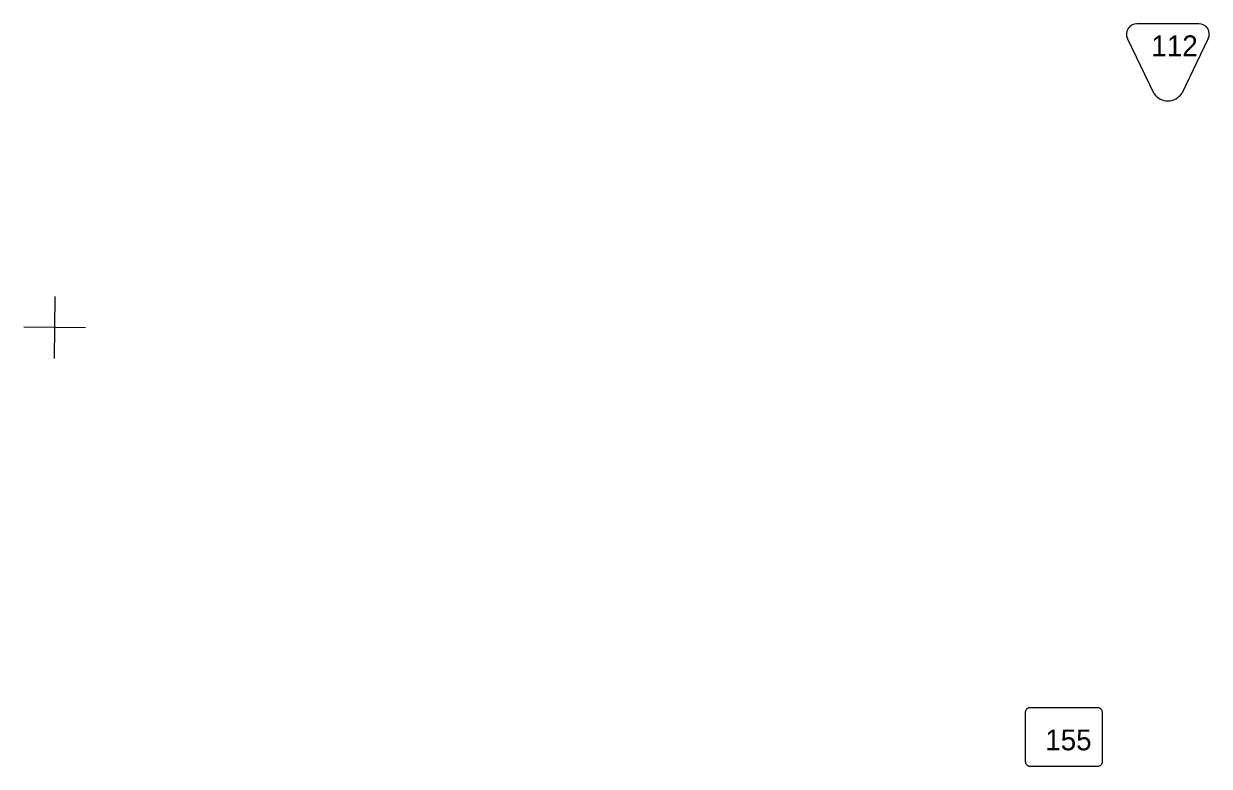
# Model space of a CAD drawing. Extents: x 1612280 to 1883141, y 560852 to 780851.
# Drawn here: x 1697662 to 1718749, y 691150 to 704355 of the extents above; entities that cross this region are included whole.
import ezdxf

# ---------------------------------------------------------------- set-up
doc = ezdxf.new("R2010")
doc.units = 0
for name, color, linetype in [('DESIGN - ROW - Easement Linework and Patterning', 7, 'Continuous'), ('DESIGN - ROW - Slope Lines', 7, 'Continuous'), ('SURVEY - DRAINAGE - Bridge Hydraulic Data - Points - Locators', 7, 'Continuous')]:
    doc.layers.add(name, color=color, linetype=linetype)

msp = doc.modelspace()

# ---------------------------------------------------------------- linework, layer by layer
at = {"layer": 'DESIGN - ROW - Easement Linework and Patterning'}
for p, q in [((1718564, 704355), (1717460, 704355)), ((1718564, 704355), (1717460, 704355)), ((1717768, 703109), (1717293, 704090)), ((1717768, 703109), (1717293, 704090)), ((1718731, 704090), (1718258, 703112)), ((1718731, 704090), (1718258, 703112))]:
    msp.add_line(p, q, dxfattribs=at)
for centre, radius, start, end in [((1717460, 704170), 185, 90.0012, 205.8236), ((1717460, 704170), 185, 90.0012, 205.8236), ((1718564, 704170), 185, 334.1799, 90.0012), ((1718564, 704170), 185, 334.1799, 90.0012), ((1718012, 703281), 298, 215.137, 325.5451), ((1718012, 703281), 298, 215.137, 325.5451)]:
    msp.add_arc(centre, radius, start, end, dxfattribs=at)
at = {"layer": 'DESIGN - ROW - Slope Lines'}
msp.add_line((1715475, 692091), (1715475, 691259), dxfattribs=at)
msp.add_line((1715475, 692091), (1715475, 691259), dxfattribs=at)
for points in [[(1716848, 692080), (1716848, 692088), (1716848, 692096), (1716847, 692111), (1716846, 692121), (1716844, 692132), (1716842, 692138), (1716839, 692145), (1716834, 692152), (1716829, 692159), (1716824, 692165), (1716818, 692170), (1716813, 692174), (1716807, 692179), (1716802, 692182), (1716794, 692186), (1716788, 692188), (1716780, 692189), (1716771, 692191), (1716763, 692191), (1716754, 692192), (1716742, 692192), (1716733, 692191), (1715575, 692192), (1715566, 692192), (1715556, 692191), (1715546, 692190), (1715537, 692189), (1715533, 692187), (1715526, 692184), (1715519, 692181), (1715514, 692178), (1715505, 692171), (1715499, 692165), (1715494, 692159), (1715490, 692154), (1715484, 692144), (1715481, 692137), (1715479, 692132), (1715478, 692128), (1715478, 692125), (1715477, 692117), (1715476, 692108), (1715475, 692100), (1715475, 692093), (1715475, 692075)], [(1716848, 692080), (1716848, 692088), (1716848, 692096), (1716847, 692111), (1716846, 692121), (1716844, 692132), (1716842, 692138), (1716839, 692145), (1716834, 692152), (1716829, 692159), (1716824, 692165), (1716818, 692170), (1716813, 692174), (1716807, 692179), (1716802, 692182), (1716794, 692186), (1716788, 692188), (1716780, 692189), (1716771, 692191), (1716763, 692191), (1716754, 692192), (1716742, 692192), (1716733, 692191), (1715575, 692192), (1715566, 692192), (1715556, 692191), (1715546, 692190), (1715537, 692189), (1715533, 692187), (1715526, 692184), (1715519, 692181), (1715514, 692178), (1715505, 692171), (1715499, 692165), (1715494, 692159), (1715490, 692154), (1715484, 692144), (1715481, 692137), (1715479, 692132), (1715478, 692128), (1715478, 692125), (1715477, 692117), (1715476, 692108), (1715475, 692100), (1715475, 692093), (1715475, 692075)], [(1716738, 691150), (1716759, 691150), (1716776, 691150), (1716786, 691153), (1716798, 691157), (1716810, 691164), (1716819, 691171), (1716827, 691179), (1716833, 691187), (1716839, 691196), (1716842, 691204), (1716845, 691211), (1716847, 691219), (1716847, 691227), (1716848, 691237), (1716848, 691260), (1716848, 692080)], [(1716738, 691150), (1716759, 691150), (1716776, 691150), (1716786, 691153), (1716798, 691157), (1716810, 691164), (1716819, 691171), (1716827, 691179), (1716833, 691187), (1716839, 691196), (1716842, 691204), (1716845, 691211), (1716847, 691219), (1716847, 691227), (1716848, 691237), (1716848, 691260), (1716848, 692080)], [(1715475, 691259), (1715475, 691250), (1715476, 691240), (1715477, 691230), (1715478, 691221), (1715479, 691212), (1715482, 691204), (1715485, 691197), (1715490, 691190), (1715495, 691182), (1715501, 691176), (1715508, 691169), (1715515, 691164), (1715523, 691160), (1715532, 691156), (1715541, 691152), (1715548, 691152), (1715563, 691150), (1715582, 691150), (1716738, 691150)], [(1715475, 691259), (1715475, 691250), (1715476, 691240), (1715477, 691230), (1715478, 691221), (1715479, 691212), (1715482, 691204), (1715485, 691197), (1715490, 691190), (1715495, 691182), (1715501, 691176), (1715508, 691169), (1715515, 691164), (1715523, 691160), (1715532, 691156), (1715541, 691152), (1715548, 691152), (1715563, 691150), (1715582, 691150), (1716738, 691150)]]:
    msp.add_lwpolyline(points, dxfattribs=at)
at = {"layer": 'SURVEY - DRAINAGE - Bridge Hydraulic Data - Points - Locators'}
for p, q in [((1698217, 699502), (1698206, 698402)), ((1698217, 699502), (1698206, 698402)), ((1698762, 698947), (1697662, 698957)), ((1698762, 698947), (1697662, 698957))]:
    msp.add_line(p, q, dxfattribs=at)

# ---------------------------------------------------------------- texts
at = {"layer": 'DESIGN - ROW - Easement Linework and Patterning'}
msp.add_text('112', height=369.6, rotation=0.0012, dxfattribs=at).set_placement((1717719, 703778))
msp.add_text('112', height=369.6, rotation=0.0012, dxfattribs=at).set_placement((1717719, 703778))
at = {"layer": 'DESIGN - ROW - Slope Lines'}
msp.add_text('155', height=369.6, rotation=0.0012, dxfattribs=at).set_placement((1715831, 691434))
msp.add_text('155', height=369.6, rotation=0.0012, dxfattribs=at).set_placement((1715831, 691434))

doc.saveas('drawing.dxf')
